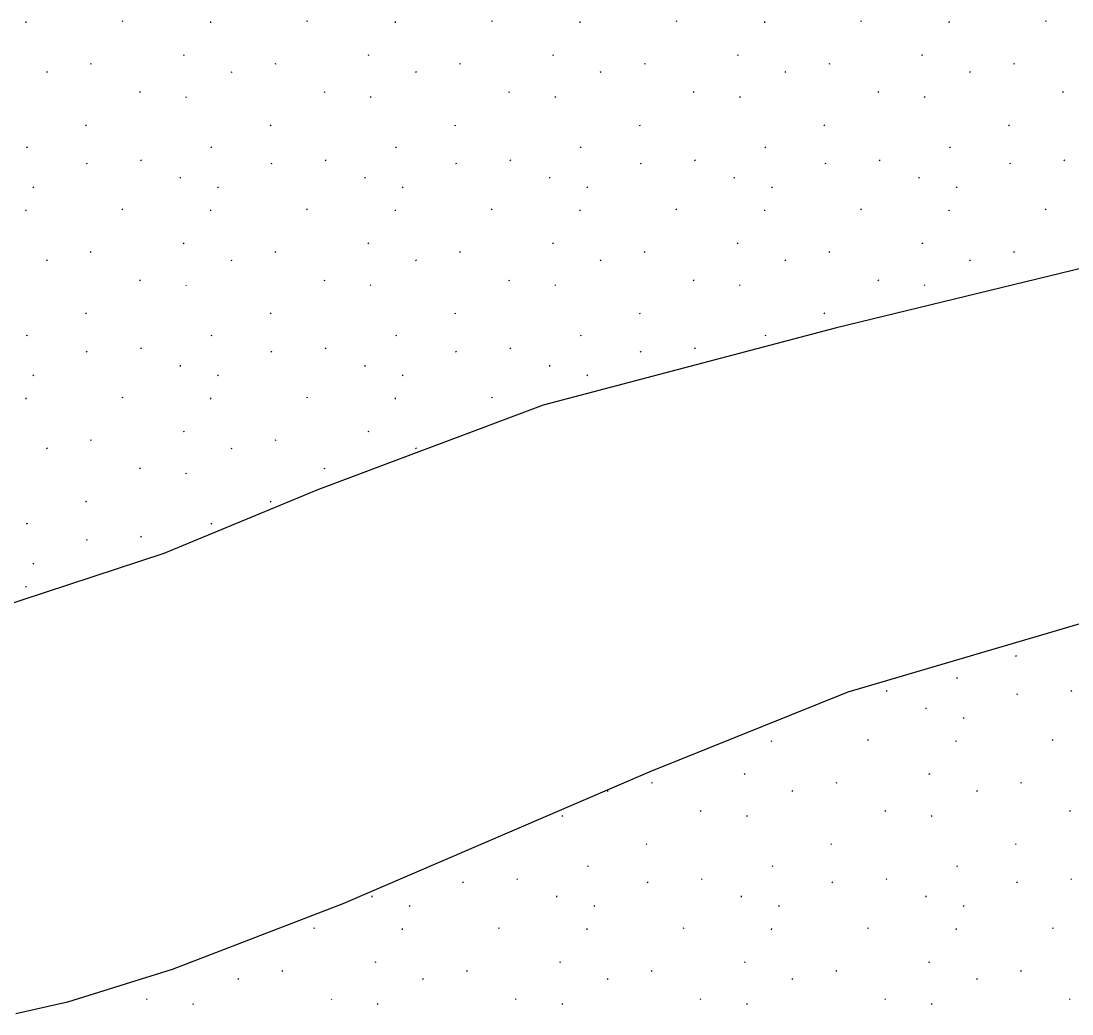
# Model space of a CAD drawing. Extents: x 419396 to 421519, y 4453567 to 4456767.
# Drawn here: x 420360.1 to 420407.53, y 4454863.59 to 4454908.39 of the extents above; entities that cross this region are included whole.
import ezdxf

# ---------------------------------------------------------------- set-up
doc = ezdxf.new("R2010")
doc.units = 0
doc.layers.add('ADAKENARI1000', color=7, linetype='Continuous')
doc.layers.add('Level 41', color=7, linetype='Continuous')

msp = doc.modelspace()

# ---------------------------------------------------------------- linework, layer by layer
at = {"layer": 'ADAKENARI1000'}
for p, q in [((420410.535, 4454897.866), (420396.898, 4454894.551)), ((420396.898, 4454894.551), (420383.658, 4454891.051)), ((420383.658, 4454891.051), (420373.524, 4454887.25)), ((420373.524, 4454887.25), (420366.547, 4454884.369)), ((420366.547, 4454884.369), (420356.006, 4454880.909)), ((420411.773, 4454882.341), (420397.414, 4454878.107)), ((420397.414, 4454878.107), (420388.474, 4454874.515)), ((420388.474, 4454874.515), (420374.626, 4454868.563)), ((420374.626, 4454868.563), (420366.919, 4454865.602)), ((420366.919, 4454865.602), (420362.194, 4454864.119)), ((420362.194, 4454864.119), (420359.87, 4454863.593))]:
    msp.add_line(p, q, dxfattribs=at)
at = {"layer": 'Level 41'}
for p, q in [((420360.331, 4454908.313), (420360.339, 4454908.364)), ((420364.698, 4454908.387), (420364.652, 4454908.364)), ((420368.664, 4454908.313), (420368.671, 4454908.364)), ((420373.031, 4454908.387), (420372.984, 4454908.364)), ((420376.996, 4454908.313), (420377.003, 4454908.364)), ((420381.363, 4454908.387), (420381.316, 4454908.364)), ((420385.328, 4454908.313), (420385.336, 4454908.364)), ((420389.695, 4454908.387), (420389.648, 4454908.364)), ((420393.66, 4454908.313), (420393.668, 4454908.364)), ((420398.027, 4454908.387), (420397.98, 4454908.364)), ((420401.992, 4454908.313), (420402, 4454908.364)), ((420406.359, 4454908.387), (420406.313, 4454908.364)), ((420367.462, 4454906.853), (420367.415, 4454906.83)), ((420375.794, 4454906.853), (420375.747, 4454906.83)), ((420384.126, 4454906.853), (420384.08, 4454906.83)), ((420392.459, 4454906.853), (420392.412, 4454906.83)), ((420400.791, 4454906.853), (420400.744, 4454906.83)), ((420361.245, 4454906.105), (420361.274, 4454906.062)), ((420363.271, 4454906.458), (420363.224, 4454906.435)), ((420369.578, 4454906.105), (420369.606, 4454906.062)), ((420371.603, 4454906.458), (420371.556, 4454906.435)), ((420377.91, 4454906.105), (420377.938, 4454906.062)), ((420379.935, 4454906.458), (420379.889, 4454906.435)), ((420386.242, 4454906.105), (420386.27, 4454906.062)), ((420388.268, 4454906.458), (420388.221, 4454906.435)), ((420394.574, 4454906.105), (420394.602, 4454906.062)), ((420396.6, 4454906.458), (420396.553, 4454906.435)), ((420402.906, 4454906.105), (420402.935, 4454906.062)), ((420404.932, 4454906.458), (420404.885, 4454906.435)), ((420365.443, 4454905.202), (420365.471, 4454905.158)), ((420373.775, 4454905.202), (420373.803, 4454905.158)), ((420382.107, 4454905.202), (420382.135, 4454905.158)), ((420390.44, 4454905.202), (420390.468, 4454905.158)), ((420398.772, 4454905.202), (420398.8, 4454905.158)), ((420407.104, 4454905.202), (420407.132, 4454905.158)), ((420367.532, 4454904.982), (420367.56, 4454904.938)), ((420375.864, 4454904.982), (420375.892, 4454904.938)), ((420384.196, 4454904.982), (420384.225, 4454904.938)), ((420392.529, 4454904.982), (420392.557, 4454904.938)), ((420400.861, 4454904.982), (420400.889, 4454904.938)), ((420363.007, 4454903.706), (420363.035, 4454903.662)), ((420371.339, 4454903.706), (420371.367, 4454903.662)), ((420379.671, 4454903.706), (420379.699, 4454903.662)), ((420388.004, 4454903.706), (420388.032, 4454903.662)), ((420396.336, 4454903.706), (420396.364, 4454903.662)), ((420404.668, 4454903.706), (420404.696, 4454903.662)), ((420360.386, 4454902.693), (420360.339, 4454902.67)), ((420368.718, 4454902.693), (420368.671, 4454902.67)), ((420377.05, 4454902.693), (420377.003, 4454902.67)), ((420385.382, 4454902.693), (420385.336, 4454902.67)), ((420393.715, 4454902.693), (420393.668, 4454902.67)), ((420402.047, 4454902.693), (420402, 4454902.67)), ((420363.089, 4454901.964), (420363.042, 4454901.941)), ((420365.497, 4454902.127), (420365.525, 4454902.083)), ((420371.421, 4454901.964), (420371.374, 4454901.941)), ((420373.83, 4454902.127), (420373.858, 4454902.083)), ((420379.753, 4454901.964), (420379.706, 4454901.941)), ((420382.162, 4454902.127), (420382.19, 4454902.083)), ((420388.085, 4454901.964), (420388.039, 4454901.941)), ((420390.494, 4454902.127), (420390.522, 4454902.083)), ((420396.418, 4454901.964), (420396.371, 4454901.941)), ((420398.826, 4454902.127), (420398.854, 4454902.083)), ((420404.75, 4454901.964), (420404.703, 4454901.941)), ((420407.158, 4454902.127), (420407.186, 4454902.083)), ((420367.297, 4454901.298), (420367.304, 4454901.349)), ((420375.629, 4454901.298), (420375.637, 4454901.349)), ((420383.961, 4454901.298), (420383.969, 4454901.349)), ((420392.294, 4454901.298), (420392.301, 4454901.349)), ((420400.626, 4454901.298), (420400.633, 4454901.349)), ((420360.638, 4454900.912), (420360.666, 4454900.868)), ((420368.97, 4454900.912), (420368.998, 4454900.868)), ((420377.303, 4454900.912), (420377.331, 4454900.868)), ((420385.635, 4454900.912), (420385.663, 4454900.868)), ((420393.967, 4454900.912), (420393.995, 4454900.868)), ((420402.299, 4454900.912), (420402.327, 4454900.868)), ((420360.331, 4454899.824), (420360.339, 4454899.876)), ((420364.698, 4454899.899), (420364.652, 4454899.876)), ((420368.664, 4454899.824), (420368.671, 4454899.876)), ((420373.031, 4454899.899), (420372.984, 4454899.876)), ((420376.996, 4454899.824), (420377.003, 4454899.876)), ((420381.363, 4454899.899), (420381.316, 4454899.876)), ((420385.328, 4454899.824), (420385.336, 4454899.876)), ((420389.695, 4454899.899), (420389.648, 4454899.876)), ((420393.66, 4454899.824), (420393.668, 4454899.876)), ((420398.027, 4454899.899), (420397.98, 4454899.876)), ((420401.992, 4454899.824), (420402, 4454899.876)), ((420406.359, 4454899.899), (420406.313, 4454899.876)), ((420367.462, 4454898.364), (420367.415, 4454898.342)), ((420375.794, 4454898.364), (420375.747, 4454898.342)), ((420384.126, 4454898.364), (420384.08, 4454898.342)), ((420392.459, 4454898.364), (420392.412, 4454898.342)), ((420400.791, 4454898.364), (420400.744, 4454898.342)), ((420361.245, 4454897.617), (420361.274, 4454897.573)), ((420363.271, 4454897.969), (420363.224, 4454897.947)), ((420369.578, 4454897.617), (420369.606, 4454897.573)), ((420371.603, 4454897.969), (420371.556, 4454897.947)), ((420377.91, 4454897.617), (420377.938, 4454897.573)), ((420379.935, 4454897.969), (420379.889, 4454897.947)), ((420386.242, 4454897.617), (420386.27, 4454897.573)), ((420388.268, 4454897.969), (420388.221, 4454897.947)), ((420394.574, 4454897.617), (420394.602, 4454897.573)), ((420396.6, 4454897.969), (420396.553, 4454897.947)), ((420402.906, 4454897.617), (420402.935, 4454897.573)), ((420404.932, 4454897.969), (420404.885, 4454897.947)), ((420365.443, 4454896.713), (420365.471, 4454896.67)), ((420373.775, 4454896.713), (420373.803, 4454896.67)), ((420382.107, 4454896.713), (420382.135, 4454896.67)), ((420390.44, 4454896.713), (420390.468, 4454896.67)), ((420398.772, 4454896.713), (420398.8, 4454896.67)), ((420367.532, 4454896.493), (420367.56, 4454896.449)), ((420375.864, 4454896.493), (420375.892, 4454896.449)), ((420384.196, 4454896.493), (420384.225, 4454896.449)), ((420392.529, 4454896.493), (420392.557, 4454896.449)), ((420400.861, 4454896.493), (420400.889, 4454896.449)), ((420363.007, 4454895.217), (420363.035, 4454895.174)), ((420371.339, 4454895.217), (420371.367, 4454895.174)), ((420379.671, 4454895.217), (420379.699, 4454895.174)), ((420388.004, 4454895.217), (420388.032, 4454895.174)), ((420396.336, 4454895.217), (420396.364, 4454895.174)), ((420360.386, 4454894.204), (420360.339, 4454894.181)), ((420368.718, 4454894.204), (420368.671, 4454894.181)), ((420377.05, 4454894.204), (420377.003, 4454894.181)), ((420385.382, 4454894.204), (420385.336, 4454894.181)), ((420393.715, 4454894.204), (420393.668, 4454894.181)), ((420363.089, 4454893.475), (420363.042, 4454893.452)), ((420365.497, 4454893.638), (420365.525, 4454893.594)), ((420371.421, 4454893.475), (420371.374, 4454893.452)), ((420373.83, 4454893.638), (420373.858, 4454893.594)), ((420379.753, 4454893.475), (420379.706, 4454893.452)), ((420382.162, 4454893.638), (420382.19, 4454893.594)), ((420388.085, 4454893.475), (420388.039, 4454893.452)), ((420390.494, 4454893.638), (420390.522, 4454893.594)), ((420367.297, 4454892.809), (420367.304, 4454892.86)), ((420375.629, 4454892.809), (420375.637, 4454892.86)), ((420383.961, 4454892.809), (420383.969, 4454892.86)), ((420360.638, 4454892.423), (420360.666, 4454892.38)), ((420368.97, 4454892.423), (420368.998, 4454892.38)), ((420377.303, 4454892.423), (420377.331, 4454892.38)), ((420385.635, 4454892.423), (420385.663, 4454892.38)), ((420360.331, 4454891.336), (420360.339, 4454891.387)), ((420364.698, 4454891.41), (420364.652, 4454891.387)), ((420368.664, 4454891.336), (420368.671, 4454891.387)), ((420373.031, 4454891.41), (420372.984, 4454891.387)), ((420376.996, 4454891.336), (420377.003, 4454891.387)), ((420381.363, 4454891.41), (420381.316, 4454891.387)), ((420363.271, 4454889.481), (420363.224, 4454889.458)), ((420367.462, 4454889.876), (420367.415, 4454889.853)), ((420371.603, 4454889.481), (420371.556, 4454889.458)), ((420375.794, 4454889.876), (420375.747, 4454889.853)), ((420361.245, 4454889.128), (420361.274, 4454889.084)), ((420369.578, 4454889.128), (420369.606, 4454889.084)), ((420377.91, 4454889.128), (420377.938, 4454889.084)), ((420365.443, 4454888.224), (420365.471, 4454888.181)), ((420373.775, 4454888.224), (420373.803, 4454888.181)), ((420367.532, 4454888.004), (420367.56, 4454887.96)), ((420363.007, 4454886.728), (420363.035, 4454886.685)), ((420371.339, 4454886.728), (420371.367, 4454886.685)), ((420360.386, 4454885.715), (420360.339, 4454885.692)), ((420368.718, 4454885.715), (420368.671, 4454885.692)), ((420363.089, 4454884.986), (420363.042, 4454884.963)), ((420365.497, 4454885.149), (420365.525, 4454885.106)), ((420360.638, 4454883.934), (420360.666, 4454883.891)), ((420360.331, 4454882.847), (420360.339, 4454882.898)), ((420404.983, 4454879.764), (420405.011, 4454879.72)), ((420402.362, 4454878.75), (420402.315, 4454878.727)), ((420399.141, 4454878.185), (420399.169, 4454878.141)), ((420407.473, 4454878.185), (420407.501, 4454878.141)), ((420405.065, 4454878.021), (420405.018, 4454877.998)), ((420400.941, 4454877.356), (420400.948, 4454877.407)), ((420402.614, 4454876.97), (420402.642, 4454876.926)), ((420393.975, 4454875.882), (420393.983, 4454875.933)), ((420398.342, 4454875.956), (420398.295, 4454875.933)), ((420402.307, 4454875.882), (420402.315, 4454875.933)), ((420406.674, 4454875.956), (420406.627, 4454875.933)), ((420392.773, 4454874.422), (420392.727, 4454874.399)), ((420401.106, 4454874.422), (420401.059, 4454874.399)), ((420388.582, 4454874.027), (420388.536, 4454874.004)), ((420396.915, 4454874.027), (420396.868, 4454874.004)), ((420405.247, 4454874.027), (420405.2, 4454874.004)), ((420386.557, 4454873.674), (420386.585, 4454873.631)), ((420394.889, 4454873.674), (420394.917, 4454873.631)), ((420403.221, 4454873.674), (420403.249, 4454873.631)), ((420384.511, 4454872.551), (420384.539, 4454872.507)), ((420390.754, 4454872.771), (420390.782, 4454872.727)), ((420392.843, 4454872.551), (420392.872, 4454872.507)), ((420399.087, 4454872.771), (420399.115, 4454872.727)), ((420401.176, 4454872.551), (420401.204, 4454872.507)), ((420407.419, 4454872.771), (420407.447, 4454872.727)), ((420388.318, 4454871.275), (420388.346, 4454871.231)), ((420396.651, 4454871.275), (420396.679, 4454871.231)), ((420404.983, 4454871.275), (420405.011, 4454871.231)), ((420385.697, 4454870.262), (420385.65, 4454870.239)), ((420394.029, 4454870.262), (420393.983, 4454870.239)), ((420402.362, 4454870.262), (420402.315, 4454870.239)), ((420382.477, 4454869.696), (420382.505, 4454869.652)), ((420390.809, 4454869.696), (420390.837, 4454869.652)), ((420399.141, 4454869.696), (420399.169, 4454869.652)), ((420407.473, 4454869.696), (420407.501, 4454869.652)), ((420380.068, 4454869.533), (420380.021, 4454869.51)), ((420388.4, 4454869.533), (420388.353, 4454869.51)), ((420396.732, 4454869.533), (420396.686, 4454869.51)), ((420405.065, 4454869.533), (420405.018, 4454869.51)), ((420375.944, 4454868.867), (420375.951, 4454868.918)), ((420384.276, 4454868.867), (420384.284, 4454868.918)), ((420392.608, 4454868.867), (420392.616, 4454868.918)), ((420400.941, 4454868.867), (420400.948, 4454868.918)), ((420377.617, 4454868.481), (420377.645, 4454868.437)), ((420385.95, 4454868.481), (420385.978, 4454868.437)), ((420394.282, 4454868.481), (420394.31, 4454868.437)), ((420402.614, 4454868.481), (420402.642, 4454868.437)), ((420373.345, 4454867.468), (420373.299, 4454867.445)), ((420377.311, 4454867.393), (420377.318, 4454867.445)), ((420381.678, 4454867.468), (420381.631, 4454867.445)), ((420385.643, 4454867.393), (420385.65, 4454867.445)), ((420390.01, 4454867.468), (420389.963, 4454867.445)), ((420393.975, 4454867.393), (420393.983, 4454867.445)), ((420398.342, 4454867.468), (420398.295, 4454867.445)), ((420402.307, 4454867.393), (420402.315, 4454867.445)), ((420406.674, 4454867.468), (420406.627, 4454867.445)), ((420367.759, 4454865.925), (420367.73, 4454865.911)), ((420376.109, 4454865.933), (420376.062, 4454865.911)), ((420384.441, 4454865.933), (420384.394, 4454865.911)), ((420392.773, 4454865.933), (420392.727, 4454865.911)), ((420401.106, 4454865.933), (420401.059, 4454865.911)), ((420371.918, 4454865.538), (420371.871, 4454865.516)), ((420380.25, 4454865.538), (420380.203, 4454865.516)), ((420388.582, 4454865.538), (420388.536, 4454865.516)), ((420396.915, 4454865.538), (420396.868, 4454865.516)), ((420405.247, 4454865.538), (420405.2, 4454865.516)), ((420369.892, 4454865.186), (420369.921, 4454865.142)), ((420378.225, 4454865.186), (420378.253, 4454865.142)), ((420386.557, 4454865.186), (420386.585, 4454865.142)), ((420394.889, 4454865.186), (420394.917, 4454865.142)), ((420403.221, 4454865.186), (420403.249, 4454865.142)), ((420365.758, 4454864.282), (420365.786, 4454864.239)), ((420367.847, 4454864.062), (420367.875, 4454864.018)), ((420374.09, 4454864.282), (420374.118, 4454864.239)), ((420376.179, 4454864.062), (420376.207, 4454864.018)), ((420382.422, 4454864.282), (420382.45, 4454864.239)), ((420384.511, 4454864.062), (420384.539, 4454864.018)), ((420390.754, 4454864.282), (420390.782, 4454864.239)), ((420392.843, 4454864.062), (420392.872, 4454864.018)), ((420399.087, 4454864.282), (420399.115, 4454864.239)), ((420401.176, 4454864.062), (420401.204, 4454864.018)), ((420407.419, 4454864.282), (420407.447, 4454864.239))]:
    msp.add_line(p, q, dxfattribs=at)

doc.saveas('drawing.dxf')
